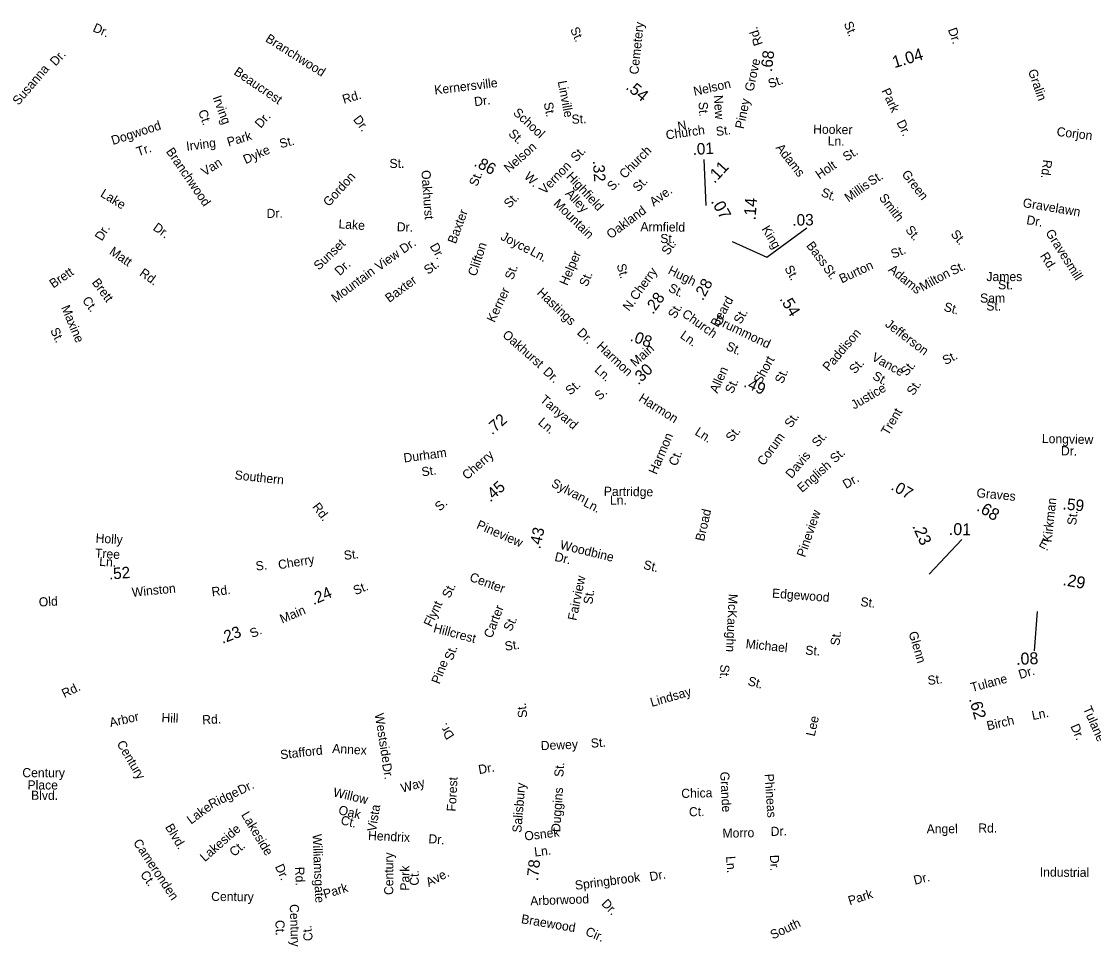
# Model space of a CAD drawing. Extents: x 1553981 to 1780076, y 812965 to 996873.
# Drawn here: x 1676268 to 1687458, y 857878 to 867534 of the extents above; entities that cross this region are included whole.
import ezdxf

# ---------------------------------------------------------------- set-up
doc = ezdxf.new("R2010")
doc.units = 0
for name, color, linetype in [('Exist Road Non-System Type 51 Label', 7, 'Continuous'), ('Exist Road Primary NC Service Mileage Hundredths English Label', 7, 'Continuous'), ('Exist Road Secondary Mileage Hundredths English Label', 7, 'Continuous'), ('Map Preparation Border Antique Large Shape', 7, 'Continuous')]:
    doc.layers.add(name, color=color, linetype=linetype)

msp = doc.modelspace()

# ---------------------------------------------------------------- linework, layer by layer
at = {"layer": 'Exist Road Primary NC Service Mileage Hundredths English Label'}
msp.add_line((1685744, 861766), (1686082, 862128), dxfattribs=at)
at = {"layer": 'Exist Road Secondary Mileage Hundredths English Label'}
for p, q in [((1683415, 865612), (1683395, 866093)), ((1686871, 861375), (1686838, 860966))]:
    msp.add_line(p, q, dxfattribs=at)
msp.add_lwpolyline([(1683686, 865238), (1684048, 865075), (1684465, 865381)], dxfattribs=at)

# ---------------------------------------------------------------- texts
at = {"layer": 'Exist Road Non-System Type 51 Label'}
for s, rotation, p in [('Dr.', 336.3094, (1677005, 867434)), ('Cemetery', 83.8493, (1682706, 866977)), ('St.', 292.301, (1684849, 867512)), ('Branchwood', 327.7301, (1678806, 867331)), ('Dr.', 288.9341, (1685937, 867450)), ('Dr.', 47.5037, (1676625, 867062)), ('Susanna', 49.4821, (1676237, 866653)), ('Beaucrest', 325.5988, (1678477, 866988)), ('Kernersville', 6.8473, (1680583, 866771)), ('St.', 19.6667, (1684081, 866835)), ('Gralin', 288.9637, (1686773, 867018)), ('Rd.', 16.8507, (1679634, 866673)), ('Linville', 280.7381, (1681865, 866907)), ('Nelson', 12.4826, (1683293, 866757)), ('Park', 295.0895, (1685242, 866811)), ('Irving', 290.3067, (1678262, 866741)), ('Dr.', 6.8473, (1680999, 866649)), ('New', 273.5103, (1683494, 866763)), ('Ct.', 290.3067, (1678110, 866594)), ('School', 316.9046, (1681393, 866572)), ('St.', 280.7381, (1681719, 866683)), ('St.', 273.5103, (1683335, 866693)), ('Dogwood', 18.067, (1677223, 866244)), ('Dr.', 48.7256, (1678765, 866413)), ('Dr.', 307.0705, (1679725, 866510)), ('St.', 2.9112, (1682012, 866465)), ('N.', 10.2127, (1683125, 866392)), ('Dr.', 296.2734, (1685399, 866479)), ('Park', 16.7572, (1678430, 866227)), ('St.', 316.9046, (1681344, 866353)), ('Church', 7.9753, (1683000, 866301)), ('St.', 7.9753, (1683523, 866337)), ('Hooker', 359.1954, (1684531, 866363)), ('Corjon', 353.1056, (1687069, 866340)), ('Irving', 7.3611, (1677994, 866184)), ('St.', 14.4563, (1678974, 866210)), ('Nelson', 41.2828, (1681355, 865951)), ('Ln.', 359.1784, (1684683, 866240)), ('Tr.', 18.067, (1677486, 866127)), ('Branchwood', 304.4058, (1677773, 866177)), ('Dyke', 23.9762, (1678608, 866044)), ('St.', 47.3755, (1682060, 866063)), ('Church', 45.3861, (1682565, 865887)), ('Adams', 307.8748, (1684136, 866214)), ('St.', 32.8025, (1684879, 866070)), ('Van', 32.4807, (1678181, 865916)), ('St.', 0.6922, (1680110, 866004)), ('Vernon', 46.0463, (1681729, 865724)), ('Holt', 34.0625, (1684596, 865884)), ('Rd.', 262.9409, (1686933, 866095)), ('Gordon', 47.8245, (1679477, 865595)), ('Oakhurst', 274.0479, (1680442, 865979)), ('St.', 68.0856, (1681024, 865805)), ('Highfield', 313.1051, (1681948, 865910)), ('St.', 31.5741, (1685139, 865816)), ('Green', 307.8805, (1685450, 865938)), ('S.', 44.2296, (1682435, 865760)), ('St.', 46.0668, (1682705, 865749)), ('Millis', 35.4765, (1684901, 865644)), ('Lake', 328.4231, (1677084, 865713)), ('St.', 45.6922, (1681360, 865579)), ('Alley', 313.1051, (1681939, 865732)), ('Ave.', 37.0178, (1682868, 865599)), ('St.', 339.0881, (1684606, 865714)), ('Smith', 307.8035, (1685213, 865693)), ('Oakland', 36.475, (1682418, 865260)), ('Gravelawn', 350.531, (1686714, 865598)), ('Dr.', 0.7941, (1678827, 865483)), ('Baxter', 69.4587, (1680801, 865206)), ('Dr.', 350.531, (1686753, 865419)), ('Dr.', 57.8566, (1677107, 865236)), ('Dr.', 324.2632, (1677633, 865364)), ('Lake', 355.9931, (1679575, 865376)), ('Dr.', 358.8488, (1680185, 865343)), ('Armfield', 359.2792, (1682728, 865345)), ('King', 301.1103, (1683989, 865368)), ('St.', 309.8731, (1685489, 865356)), ('Gravesmill', 302.3474, (1686953, 865329)), ('Sunset', 43.8372, (1679372, 864932)), ('Joyce', 332.307, (1681262, 865261)), ('St.', 359.9715, (1682936, 865221)), ('St.', 310.1024, (1685962, 865312)), ('Matt', 325.6325, (1677177, 865112)), ('View', 35.5469, (1680002, 864927)), ('Dr.', 34.2025, (1680256, 865108)), ('Dr.', 299.5067, (1680527, 865189)), ('Clifton', 71.8156, (1681014, 864868)), ('Ln.', 330.9715, (1681568, 865105)), ('Helper', 67.0036, (1681966, 864770)), ('Bass', 306.9401, (1684455, 865194)), ('St.', 22.2996, (1685366, 865058)), ('St.', 37.3069, (1680513, 864888)), ('Rd.', 302.3474, (1686896, 865088)), ('Brett', 34.2504, (1676600, 864746)), ('Rd.', 324.4831, (1677492, 864889)), ('Mountain', 36.4106, (1679546, 864595)), ('Dr.', 42.9736, (1679590, 864875)), ('St.', 70.6208, (1681399, 864831)), ('Hugh', 333.4549, (1683008, 864906)), ('St.', 299.2317, (1684229, 864957)), ('St.', 306.1999, (1684631, 864955)), ('Burton', 25.0955, (1684830, 864799)), ('Adams', 321.0183, (1685309, 864932)), ('Milton', 28.7333, (1685673, 864715)), ('St.', 26.3159, (1685991, 864883)), ('Brett', 306.8593, (1676998, 864809)), ('Baxter', 36.6036, (1680108, 864595)), ('St.', 67.0036, (1682172, 864758)), ('Kerner', 64.8392, (1681205, 864385)), ('Hastings', 316.5676, (1681642, 864694)), ('St.', 333.4549, (1683012, 864722)), ('Sam', 0.2823, (1686274, 864599)), ('Maxine', 292.7917, (1676680, 864549)), ('Ct.', 306.8593, (1676897, 864621)), ('Beard', 60.7088, (1683537, 864335)), ('St.', 344.8377, (1685889, 864515)), ('St.', 359.924, (1686339, 864517)), ('Church', 324.4483, (1683154, 864462)), ('Drummond', 334.5123, (1683492, 864388)), ('St.', 60.7088, (1683777, 864368)), ('Jefferson', 322.8138, (1685275, 864359)), ('St.', 295.42, (1676566, 864311)), ('Oakhurst', 318.563, (1681281, 864251)), ('Dr.', 315.3871, (1682060, 864278)), ('Ln.', 324.4483, (1683135, 864238)), ('Paddison', 49.437, (1684693, 863876)), ('Harmon', 316.6809, (1682265, 864134)), ('St.', 336.5651, (1683614, 864111)), ('Short', 61.4044, (1683986, 863742)), ('Vance', 331.0271, (1685134, 864001)), ('St.', 27.9843, (1685912, 863946)), ('Dr.', 317.012, (1681705, 863868)), ('Ln.', 316.6809, (1682242, 863890)), ('Allen', 65.8465, (1683532, 863647)), ('St.', 47.7593, (1684967, 863849)), ('St.', 50.1874, (1685507, 863826)), ('St.', 66.8003, (1684214, 863746)), ('St.', 331.0271, (1685143, 863807)), ('St.', 65.8465, (1683692, 863642)), ('Justice', 30.3006, (1684960, 863482)), ('St.', 56.0698, (1685578, 863623)), ('Tanyard', 319.1795, (1681674, 863574)), ('Harmon', 327.7739, (1682702, 863579)), ('Trent', 59.072, (1685314, 863207)), ('Ln.', 319.1795, (1681653, 863337)), ('St.', 55.5805, (1684302, 863285)), ('Ln.', 327.5093, (1683289, 863227)), ('St.', 50.535, (1683682, 863139)), ('Harmon', 66.924, (1682896, 862799)), ('Corum', 54.0127, (1684016, 862890)), ('St.', 48.6134, (1684579, 863085)), ('Longview', 358.7422, (1686918, 863134)), ('Durham', 7.7306, (1680263, 862930)), ('Ct.', 66.924, (1683105, 862886)), ('Davis', 49.9118, (1684306, 862757)), ('St.', 42.0478, (1684759, 862919)), ('Dr.', 358.5417, (1687117, 863007)), ('English', 41.3639, (1684416, 862612)), ('Southern', 353.8312, (1678490, 862756)), ('St.', 7.7306, (1680450, 862785)), ('Sylvan', 332.7177, (1681790, 862684)), ('Partridge', 359.3637, (1682346, 862583)), ('Dr.', 30.7352, (1684875, 862653)), ('Ln.', 332.7177, (1682125, 862482)), ('Ln.', 0.1966, (1682410, 862491)), ('Graves', 354.498, (1686233, 862569)), ('Rd.', 307.2352, (1679299, 862467)), ('Kirkman', 83.7216, (1687020, 862094)), ('Broad', 77.0049, (1683392, 862103)), ('Pineview', 70.8782, (1684446, 861935)), ('St.', 83.7216, (1687276, 862272)), ('Pineview', 336.4492, (1681010, 862247)), ('Holly', 356.3964, (1677040, 862096)), ('Woodbine', 346.1353, (1681883, 862030)), ('Tree', 356.3964, (1677033, 861939)), ('St.', 6.5991, (1679638, 861914)), ('Ln.', 356.3964, (1677078, 861852)), ('S.', 6.5088, (1678718, 861802)), ('Cherry', 9.3763, (1678955, 861815)), ('Dr.', 347.3248, (1681827, 861905)), ('St.', 346.5492, (1682753, 861822)), ('Center', 339.6103, (1680937, 861698)), ('Fairview', 78.3431, (1682061, 861275)), ('St.', 64.6226, (1680738, 861507)), ('St.', 81.9388, (1682226, 861446)), ('Edgewood', 355.5766, (1684100, 861521)), ('Flynt', 64.7845, (1680547, 861208)), ('Carter', 68.9354, (1681178, 861090)), ('McKaughn', 267.3012, (1683650, 861561)), ('St.', 352.8629, (1685021, 861433)), ('Hillcrest', 344.9489, (1680561, 861162)), ('St.', 64.6226, (1681379, 861161)), ('St.', 82.3263, (1684804, 861015)), ('Glenn', 286.5354, (1685526, 861153)), ('St.', 68.8073, (1680766, 860857)), ('St.', 7.8371, (1681319, 860965)), ('Michael', 354.0059, (1683824, 860994)), ('St.', 355.6474, (1684447, 860926)), ('Pine', 68.8073, (1680631, 860611)), ('St.', 267.1804, (1683564, 860824)), ('Dr.', 16.5812, (1686691, 860670)), ('St.', 345.691, (1683843, 860608)), ('St.', 7.1861, (1685732, 860608)), ('Tulane', 14.8483, (1686190, 860535)), ('Lindsay', 16.1818, (1682847, 860379)), ('Ln.', 11.3789, (1686824, 860242)), ('Tulane', 293.672, (1687346, 860363)), ('Arbor', 12.946, (1677198, 860168)), ('Hill', 357.5279, (1677728, 860221)), ('Rd.', 3.2402, (1678157, 860197)), ('Westside', 279.1583, (1679954, 860306)), ('Dr.', 122.4292, (1680790, 860078)), ('Lee', 77.356, (1684547, 860067)), ('Birch', 13.0506, (1686355, 860134)), ('Dr.', 293.672, (1687215, 860178)), ('Century', 300.4483, (1677259, 859996)), ('Annex', 356.7706, (1679510, 859900)), ('Dewey', 2.288, (1681690, 859928)), ('St.', 4.6667, (1682215, 859953)), ('Stafford', 6.5267, (1678974, 859833)), ('Dr.', 280.4511, (1680031, 859783)), ('Dr.', 9.2792, (1681045, 859678)), ('St.', 85.677, (1681923, 859645)), ('Century', 359.8056, (1676277, 859646)), ('Grande', 273.0935, (1683560, 859701)), ('Phineas', 273.8641, (1684024, 859679)), ('Place', 359.8056, (1676331, 859518)), ('Dr.', 25.8659, (1678554, 859461)), ('Way', 15.2591, (1680242, 859484)), ('Forest', 86.9461, (1680801, 859286)), ('Blvd.', 359.8056, (1676368, 859410)), ('Ridge', 25.8851, (1678249, 859315)), ('Willow', 346.815, (1679515, 859447)), ('Duggins', 86.2277, (1681891, 859071)), ('Chica', 1.4314, (1683156, 859429)), ('Lake', 36.5191, (1678038, 859150)), ('Oak', 346.815, (1679570, 859262)), ('Vista', 80.7307, (1679968, 859074)), ('Ct.', 1.4314, (1683236, 859237)), ('Lakeside', 301.0264, (1678558, 859253)), ('Ct.', 346.815, (1679594, 859156)), ('Blvd.', 300.9275, (1677764, 859126)), ('Lakeside', 41.2904, (1678182, 858758)), ('Osnek', 6.8394, (1681523, 858984)), ('Morro', 1.0659, (1683586, 859014)), ('Dr.', 2.261, (1684090, 859032)), ('Angel', 0.4495, (1685716, 859059)), ('Rd.', 0.061, (1686255, 859068)), ('Cameronden', 303.6713, (1677430, 858963)), ('Williamsgate', 272.3894, (1679306, 859051)), ('Hendrix', 357.1364, (1679884, 858992)), ('Dr.', 355.4223, (1680513, 858958)), ('Ct.', 41.2904, (1678489, 858811)), ('Ln.', 6.8394, (1681626, 858817)), ('Century', 89.8938, (1680149, 858416)), ('Ln.', 274.1476, (1683622, 858819)), ('Dr.', 271.0257, (1684081, 858835)), ('Ct.', 305.7707, (1677503, 858630)), ('Dr.', 294.3627, (1678912, 858714)), ('Rd.', 272.3894, (1679124, 858709)), ('Park', 89.8938, (1680317, 858462)), ('Ct.', 89.8938, (1680415, 858514)), ('Ave.', 28.1696, (1680520, 858498)), ('Springbrook', 7.4504, (1682051, 858470)), ('Dr.', 10.9304, (1682833, 858559)), ('Park', 16.6949, (1679434, 858378)), ('Dr.', 14.2291, (1685593, 858522)), ('Century', 359.6692, (1678248, 858354)), ('Arborwood', 2.1564, (1681580, 858307)), ('Park', 17.8886, (1684914, 858308)), ('Century', 271.8703, (1679068, 858320)), ('Dr.', 313.8159, (1682315, 858320)), ('Braewood', 350.4578, (1681479, 858123)), ('Ct.', 271.8703, (1678918, 858154)), ('Ct.', 97.1278, (1679311, 857942)), ('South', 25.055, (1684110, 857951)), ('Cir.', 336.5887, (1682146, 858002))]:
    msp.add_text(s, height=95, rotation=rotation, dxfattribs=at).set_placement(p)
for s, p in [('James', (1686340, 864824)), ('St.', (1686462, 864738))]:
    msp.add_text(s, height=95, dxfattribs=at).set_placement(p)
at = {"layer": 'Exist Road Primary NC Service Mileage Hundredths English Label'}
for s, rotation, p in [('1.04', 16.6679, (1685379, 867046)), ('.54', 321.0388, (1682568, 866835)), ('.07', 299.1939, (1683461, 865657)), ('.14', 86.0125, (1683930, 865457)), ('.54', 301.6558, (1684177, 864638)), ('.23', 294.153, (1685564, 862266)), ('.01', 358.1974, (1685946, 862176)), ('.62', 286.3131, (1686156, 860462))]:
    msp.add_text(s, height=125, rotation=rotation, dxfattribs=at).set_placement(p)
at = {"layer": 'Exist Road Secondary Mileage Hundredths English Label'}
for s, height, rotation, p in [('.68', 120, 83.4488, (1684101, 867003)), ('.01', 120, 3.4326, (1683276, 866140)), ('.86', 120, 332.4735, (1680983, 866031)), ('.32', 120, 274.0924, (1682231, 866080)), ('.11', 125, 47.4896, (1683502, 865836)), ('.03', 120, 0.9487, (1684315, 865402)), ('.28', 120, 61.2186, (1683380, 864613)), ('.28', 120, 54.6541, (1682860, 864471)), ('.08', 120, 339.8471, (1682613, 864204)), ('.30', 120, 43.8253, (1682707, 863734)), ('.49', 120, 335.823, (1683798, 863725)), ('.72', 120, 41.3278, (1681180, 863214)), ('.45', 120, 41.7309, (1681161, 862512)), ('.07', 120, 329.984, (1685335, 862653)), ('.68', 125, 329.0637, (1686229, 862435)), ('.59', 120, 354.2574, (1687132, 862442)), ('.43', 120, 77.9065, (1681682, 862022)), ('.52', 120, 4.6516, (1677185, 861708)), ('.29', 125, 349.3529, (1687131, 861652)), ('.24', 120, 23.4881, (1679316, 861441)), ('.23', 120, 21.3139, (1678366, 861037)), ('.08', 125, 2.1818, (1686652, 860818)), ('.78', 120, 83.8175, (1681659, 858559))]:
    msp.add_text(s, height=height, rotation=rotation, dxfattribs=at).set_placement(p)
at = {"layer": 'Map Preparation Border Antique Large Shape'}
for s, rotation, p in [('St.', 293.9335, (1681993, 867452)), ('Rd.', 108.4573, (1684007, 867299)), ('Grove', 77.7274, (1683908, 866798)), ('Piney', 78.0737, (1683807, 866407)), ('W.', 315.7165, (1681507, 865907)), ('Mountain', 315.4756, (1681814, 865624)), ('St.', 55.1403, (1683018, 865087)), ('St.', 285.5471, (1682480, 864992)), ('Cherry', 54.16, (1682687, 864615)), ('N.', 51.3306, (1682609, 864503)), ('St.', 60.0113, (1683092, 864425)), ('Main', 41.7564, (1682675, 863924)), ('St.', 41.3082, (1681996, 863628)), ('S.', 42.9287, (1682303, 863573)), ('Cherry', 41.1132, (1680919, 862745)), ('S.', 42.4562, (1680635, 862417)), ('E.', 332.2553, (1686879, 862062)), ('St.', 22.5621, (1679754, 861545)), ('Winston', 5.6955, (1677425, 861528)), ('Rd.', 7.5572, (1678259, 861533)), ('Old', 3.6011, (1676452, 861426)), ('Main', 22.7902, (1678989, 861249)), ('S.', 24.8522, (1678678, 861097)), ('Rd.', 26.4844, (1676717, 860470)), ('St.', 96.5924, (1681549, 860271)), ('Salisbury', 85.2083, (1681485, 859064)), ('Industrial', 359.4896, (1686897, 858609))]:
    msp.add_text(s, height=95, rotation=rotation, dxfattribs=at).set_placement(p)

doc.saveas('drawing.dxf')
